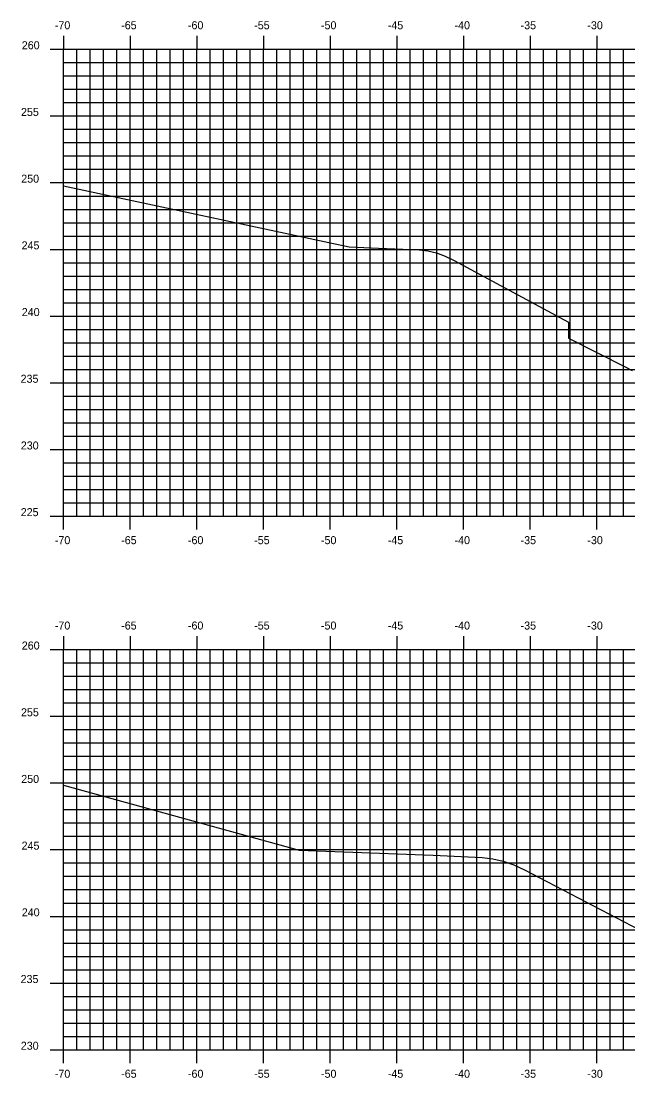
# Model space of a CAD drawing. Extents: x 1170543 to 1177585, y 609599 to 610623.
# Drawn here: x 1173657.9 to 1173703.4, y 610275.7 to 610354.9 of the extents above; entities that cross this region are included whole.
import ezdxf

# ---------------------------------------------------------------- set-up
doc = ezdxf.new("R2010")
doc.units = 0
for name, color, linetype in [('H_V ANNOTATION', 7, 'Continuous'), ('MAJOR', 7, 'Continuous'), ('MINOR', 7, 'Continuous'), ('S_Roadway_Centerline', 7, 'Continuous')]:
    doc.layers.add(name, color=color, linetype=linetype)

msp = doc.modelspace()

# ---------------------------------------------------------------- linework, layer by layer
at = {"layer": 'MAJOR'}
for p, q in [((1173661.063, 610353.803), (1173661.063, 610352.801)), ((1173666.063, 610353.803), (1173666.063, 610352.801)), ((1173671.063, 610353.803), (1173671.063, 610352.801)), ((1173676.063, 610353.803), (1173676.063, 610352.801)), ((1173681.063, 610353.803), (1173681.063, 610352.801)), ((1173686.063, 610353.803), (1173686.063, 610352.801)), ((1173691.063, 610353.803), (1173691.063, 610352.801)), ((1173696.063, 610353.803), (1173696.063, 610352.801)), ((1173701.063, 610353.803), (1173701.063, 610352.801)), ((1173660.061, 610352.801), (1173661.063, 610352.801)), ((1173661.063, 610352.801), (1173801.063, 610352.801)), ((1173661.063, 610317.801), (1173661.063, 610352.801)), ((1173661.063, 610317.801), (1173661.063, 610352.801)), ((1173661.063, 610352.801), (1173801.063, 610352.801)), ((1173666.063, 610317.801), (1173666.063, 610352.801)), ((1173671.063, 610317.801), (1173671.063, 610352.801)), ((1173676.063, 610317.801), (1173676.063, 610352.801)), ((1173681.063, 610317.801), (1173681.063, 610352.801)), ((1173686.063, 610317.801), (1173686.063, 610352.801)), ((1173691.063, 610317.801), (1173691.063, 610352.801)), ((1173696.063, 610317.801), (1173696.063, 610352.801)), ((1173701.063, 610317.801), (1173701.063, 610352.801)), ((1173660.061, 610347.801), (1173661.063, 610347.801)), ((1173661.063, 610347.801), (1173801.063, 610347.801)), ((1173660.061, 610342.801), (1173661.063, 610342.801)), ((1173661.063, 610342.801), (1173801.063, 610342.801)), ((1173660.061, 610337.801), (1173661.063, 610337.801)), ((1173661.063, 610337.801), (1173801.063, 610337.801)), ((1173660.061, 610332.801), (1173661.063, 610332.801)), ((1173661.063, 610332.801), (1173801.063, 610332.801)), ((1173660.061, 610327.801), (1173661.063, 610327.801)), ((1173661.063, 610327.801), (1173801.063, 610327.801)), ((1173660.061, 610322.801), (1173661.063, 610322.801)), ((1173661.063, 610322.801), (1173801.063, 610322.801)), ((1173660.061, 610317.801), (1173661.063, 610317.801)), ((1173661.063, 610317.801), (1173801.063, 610317.801)), ((1173661.063, 610317.801), (1173801.063, 610317.801)), ((1173661.063, 610316.799), (1173661.063, 610317.801)), ((1173666.063, 610316.799), (1173666.063, 610317.801)), ((1173671.063, 610316.799), (1173671.063, 610317.801)), ((1173676.063, 610316.799), (1173676.063, 610317.801)), ((1173681.063, 610316.799), (1173681.063, 610317.801)), ((1173686.063, 610316.799), (1173686.063, 610317.801)), ((1173691.063, 610316.799), (1173691.063, 610317.801)), ((1173696.063, 610316.799), (1173696.063, 610317.801)), ((1173701.063, 610316.799), (1173701.063, 610317.801)), ((1173661.063, 610308.803), (1173661.063, 610307.801)), ((1173666.063, 610308.803), (1173666.063, 610307.801)), ((1173671.063, 610308.803), (1173671.063, 610307.801)), ((1173676.063, 610308.803), (1173676.063, 610307.801)), ((1173681.063, 610308.803), (1173681.063, 610307.801)), ((1173686.063, 610308.803), (1173686.063, 610307.801)), ((1173691.063, 610308.803), (1173691.063, 610307.801)), ((1173696.063, 610308.803), (1173696.063, 610307.801)), ((1173701.063, 610308.803), (1173701.063, 610307.801)), ((1173660.061, 610307.801), (1173661.063, 610307.801)), ((1173661.063, 610307.801), (1173801.063, 610307.801)), ((1173661.063, 610277.801), (1173661.063, 610307.801)), ((1173661.063, 610277.801), (1173661.063, 610307.801)), ((1173661.063, 610307.801), (1173801.063, 610307.801)), ((1173666.063, 610277.801), (1173666.063, 610307.801)), ((1173671.063, 610277.801), (1173671.063, 610307.801)), ((1173676.063, 610277.801), (1173676.063, 610307.801)), ((1173681.063, 610277.801), (1173681.063, 610307.801)), ((1173686.063, 610277.801), (1173686.063, 610307.801)), ((1173691.063, 610277.801), (1173691.063, 610307.801)), ((1173696.063, 610277.801), (1173696.063, 610307.801)), ((1173701.063, 610277.801), (1173701.063, 610307.801)), ((1173660.061, 610302.801), (1173661.063, 610302.801)), ((1173661.063, 610302.801), (1173801.063, 610302.801)), ((1173660.061, 610297.801), (1173661.063, 610297.801)), ((1173661.063, 610297.801), (1173801.063, 610297.801)), ((1173660.061, 610292.801), (1173661.063, 610292.801)), ((1173661.063, 610292.801), (1173801.063, 610292.801)), ((1173660.061, 610287.801), (1173661.063, 610287.801)), ((1173661.063, 610287.801), (1173801.063, 610287.801)), ((1173660.061, 610282.801), (1173661.063, 610282.801)), ((1173661.063, 610282.801), (1173801.063, 610282.801)), ((1173660.061, 610277.801), (1173661.063, 610277.801)), ((1173661.063, 610277.801), (1173801.063, 610277.801)), ((1173661.063, 610277.801), (1173801.063, 610277.801)), ((1173661.063, 610276.799), (1173661.063, 610277.801)), ((1173666.063, 610276.799), (1173666.063, 610277.801)), ((1173671.063, 610276.799), (1173671.063, 610277.801)), ((1173676.063, 610276.799), (1173676.063, 610277.801)), ((1173681.063, 610276.799), (1173681.063, 610277.801)), ((1173686.063, 610276.799), (1173686.063, 610277.801)), ((1173691.063, 610276.799), (1173691.063, 610277.801)), ((1173696.063, 610276.799), (1173696.063, 610277.801)), ((1173701.063, 610276.799), (1173701.063, 610277.801))]:
    msp.add_line(p, q, dxfattribs=at)
at = {"layer": 'MINOR'}
for p, q in [((1173662.063, 610317.801), (1173662.063, 610352.801)), ((1173663.063, 610317.801), (1173663.063, 610352.801)), ((1173664.063, 610317.801), (1173664.063, 610352.801)), ((1173665.063, 610317.801), (1173665.063, 610352.801)), ((1173667.063, 610317.801), (1173667.063, 610352.801)), ((1173668.063, 610317.801), (1173668.063, 610352.801)), ((1173669.063, 610317.801), (1173669.063, 610352.801)), ((1173670.063, 610317.801), (1173670.063, 610352.801)), ((1173672.063, 610317.801), (1173672.063, 610352.801)), ((1173673.063, 610317.801), (1173673.063, 610352.801)), ((1173674.063, 610317.801), (1173674.063, 610352.801)), ((1173675.063, 610317.801), (1173675.063, 610352.801)), ((1173677.063, 610317.801), (1173677.063, 610352.801)), ((1173678.063, 610317.801), (1173678.063, 610352.801)), ((1173679.063, 610317.801), (1173679.063, 610352.801)), ((1173680.063, 610317.801), (1173680.063, 610352.801)), ((1173682.063, 610317.801), (1173682.063, 610352.801)), ((1173683.063, 610317.801), (1173683.063, 610352.801)), ((1173684.063, 610317.801), (1173684.063, 610352.801)), ((1173685.063, 610317.801), (1173685.063, 610352.801)), ((1173687.063, 610317.801), (1173687.063, 610352.801)), ((1173688.063, 610317.801), (1173688.063, 610352.801)), ((1173689.063, 610317.801), (1173689.063, 610352.801)), ((1173690.063, 610317.801), (1173690.063, 610352.801)), ((1173692.063, 610317.801), (1173692.063, 610352.801)), ((1173693.063, 610317.801), (1173693.063, 610352.801)), ((1173694.063, 610317.801), (1173694.063, 610352.801)), ((1173695.063, 610317.801), (1173695.063, 610352.801)), ((1173697.063, 610317.801), (1173697.063, 610352.801)), ((1173698.063, 610317.801), (1173698.063, 610352.801)), ((1173699.063, 610317.801), (1173699.063, 610352.801)), ((1173700.063, 610317.801), (1173700.063, 610352.801)), ((1173702.063, 610317.801), (1173702.063, 610352.801)), ((1173703.063, 610317.801), (1173703.063, 610352.801)), ((1173661.063, 610351.801), (1173801.063, 610351.801)), ((1173661.063, 610351.801), (1173662.065, 610351.801)), ((1173661.063, 610350.801), (1173801.063, 610350.801)), ((1173661.063, 610350.801), (1173662.065, 610350.801)), ((1173661.063, 610349.801), (1173801.063, 610349.801)), ((1173661.063, 610349.801), (1173662.065, 610349.801)), ((1173661.063, 610348.801), (1173801.063, 610348.801)), ((1173661.063, 610348.801), (1173662.065, 610348.801)), ((1173661.063, 610346.801), (1173801.063, 610346.801)), ((1173661.063, 610346.801), (1173662.065, 610346.801)), ((1173661.063, 610345.801), (1173801.063, 610345.801)), ((1173661.063, 610345.801), (1173662.065, 610345.801)), ((1173661.063, 610344.801), (1173801.063, 610344.801)), ((1173661.063, 610344.801), (1173662.065, 610344.801)), ((1173661.063, 610343.801), (1173801.063, 610343.801)), ((1173661.063, 610343.801), (1173662.065, 610343.801)), ((1173661.063, 610341.801), (1173801.063, 610341.801)), ((1173661.063, 610341.801), (1173662.065, 610341.801)), ((1173661.063, 610340.801), (1173801.063, 610340.801)), ((1173661.063, 610340.801), (1173662.065, 610340.801)), ((1173661.063, 610339.801), (1173801.063, 610339.801)), ((1173661.063, 610339.801), (1173662.065, 610339.801)), ((1173661.063, 610338.801), (1173801.063, 610338.801)), ((1173661.063, 610338.801), (1173662.065, 610338.801)), ((1173661.063, 610336.801), (1173801.063, 610336.801)), ((1173661.063, 610336.801), (1173662.065, 610336.801)), ((1173661.063, 610335.801), (1173801.063, 610335.801)), ((1173661.063, 610335.801), (1173662.065, 610335.801)), ((1173661.063, 610334.801), (1173801.063, 610334.801)), ((1173661.063, 610334.801), (1173662.065, 610334.801)), ((1173661.063, 610333.801), (1173801.063, 610333.801)), ((1173661.063, 610333.801), (1173662.065, 610333.801)), ((1173661.063, 610331.801), (1173801.063, 610331.801)), ((1173661.063, 610331.801), (1173662.065, 610331.801)), ((1173661.063, 610330.801), (1173801.063, 610330.801)), ((1173661.063, 610330.801), (1173662.065, 610330.801)), ((1173661.063, 610329.801), (1173801.063, 610329.801)), ((1173661.063, 610329.801), (1173662.065, 610329.801)), ((1173661.063, 610328.801), (1173801.063, 610328.801)), ((1173661.063, 610328.801), (1173662.065, 610328.801)), ((1173661.063, 610326.801), (1173801.063, 610326.801)), ((1173661.063, 610326.801), (1173662.065, 610326.801)), ((1173661.063, 610325.801), (1173801.063, 610325.801)), ((1173661.063, 610325.801), (1173662.065, 610325.801)), ((1173661.063, 610324.801), (1173801.063, 610324.801)), ((1173661.063, 610324.801), (1173662.065, 610324.801)), ((1173661.063, 610323.801), (1173801.063, 610323.801)), ((1173661.063, 610323.801), (1173662.065, 610323.801)), ((1173661.063, 610321.801), (1173801.063, 610321.801)), ((1173661.063, 610321.801), (1173662.065, 610321.801)), ((1173661.063, 610320.801), (1173801.063, 610320.801)), ((1173661.063, 610320.801), (1173662.065, 610320.801)), ((1173661.063, 610319.801), (1173801.063, 610319.801)), ((1173661.063, 610319.801), (1173662.065, 610319.801)), ((1173661.063, 610318.801), (1173801.063, 610318.801)), ((1173661.063, 610318.801), (1173662.065, 610318.801)), ((1173662.063, 610277.801), (1173662.063, 610307.801)), ((1173663.063, 610277.801), (1173663.063, 610307.801)), ((1173664.063, 610277.801), (1173664.063, 610307.801)), ((1173665.063, 610277.801), (1173665.063, 610307.801)), ((1173667.063, 610277.801), (1173667.063, 610307.801)), ((1173668.063, 610277.801), (1173668.063, 610307.801)), ((1173669.063, 610277.801), (1173669.063, 610307.801)), ((1173670.063, 610277.801), (1173670.063, 610307.801)), ((1173672.063, 610277.801), (1173672.063, 610307.801)), ((1173673.063, 610277.801), (1173673.063, 610307.801)), ((1173674.063, 610277.801), (1173674.063, 610307.801)), ((1173675.063, 610277.801), (1173675.063, 610307.801)), ((1173677.063, 610277.801), (1173677.063, 610307.801)), ((1173678.063, 610277.801), (1173678.063, 610307.801)), ((1173679.063, 610277.801), (1173679.063, 610307.801)), ((1173680.063, 610277.801), (1173680.063, 610307.801)), ((1173682.063, 610277.801), (1173682.063, 610307.801)), ((1173683.063, 610277.801), (1173683.063, 610307.801)), ((1173684.063, 610277.801), (1173684.063, 610307.801)), ((1173685.063, 610277.801), (1173685.063, 610307.801)), ((1173687.063, 610277.801), (1173687.063, 610307.801)), ((1173688.063, 610277.801), (1173688.063, 610307.801)), ((1173689.063, 610277.801), (1173689.063, 610307.801)), ((1173690.063, 610277.801), (1173690.063, 610307.801)), ((1173692.063, 610277.801), (1173692.063, 610307.801)), ((1173693.063, 610277.801), (1173693.063, 610307.801)), ((1173694.063, 610277.801), (1173694.063, 610307.801)), ((1173695.063, 610277.801), (1173695.063, 610307.801)), ((1173697.063, 610277.801), (1173697.063, 610307.801)), ((1173698.063, 610277.801), (1173698.063, 610307.801)), ((1173699.063, 610277.801), (1173699.063, 610307.801)), ((1173700.063, 610277.801), (1173700.063, 610307.801)), ((1173702.063, 610277.801), (1173702.063, 610307.801)), ((1173703.063, 610277.801), (1173703.063, 610307.801)), ((1173661.063, 610306.801), (1173801.063, 610306.801)), ((1173661.063, 610306.801), (1173662.065, 610306.801)), ((1173661.063, 610305.801), (1173801.063, 610305.801)), ((1173661.063, 610305.801), (1173662.065, 610305.801)), ((1173661.063, 610304.801), (1173801.063, 610304.801)), ((1173661.063, 610304.801), (1173662.065, 610304.801)), ((1173661.063, 610303.801), (1173801.063, 610303.801)), ((1173661.063, 610303.801), (1173662.065, 610303.801)), ((1173661.063, 610301.801), (1173801.063, 610301.801)), ((1173661.063, 610301.801), (1173662.065, 610301.801)), ((1173661.063, 610300.801), (1173801.063, 610300.801)), ((1173661.063, 610300.801), (1173662.065, 610300.801)), ((1173661.063, 610299.801), (1173801.063, 610299.801)), ((1173661.063, 610299.801), (1173662.065, 610299.801)), ((1173661.063, 610298.801), (1173801.063, 610298.801)), ((1173661.063, 610298.801), (1173662.065, 610298.801)), ((1173661.063, 610296.801), (1173801.063, 610296.801)), ((1173661.063, 610296.801), (1173662.065, 610296.801)), ((1173661.063, 610295.801), (1173801.063, 610295.801)), ((1173661.063, 610295.801), (1173662.065, 610295.801)), ((1173661.063, 610294.801), (1173801.063, 610294.801)), ((1173661.063, 610294.801), (1173662.065, 610294.801)), ((1173661.063, 610293.801), (1173801.063, 610293.801)), ((1173661.063, 610293.801), (1173662.065, 610293.801)), ((1173661.063, 610291.801), (1173801.063, 610291.801)), ((1173661.063, 610291.801), (1173662.065, 610291.801)), ((1173661.063, 610290.801), (1173801.063, 610290.801)), ((1173661.063, 610290.801), (1173662.065, 610290.801)), ((1173661.063, 610289.801), (1173801.063, 610289.801)), ((1173661.063, 610289.801), (1173662.065, 610289.801)), ((1173661.063, 610288.801), (1173801.063, 610288.801)), ((1173661.063, 610288.801), (1173662.065, 610288.801)), ((1173661.063, 610286.801), (1173801.063, 610286.801)), ((1173661.063, 610286.801), (1173662.065, 610286.801)), ((1173661.063, 610285.801), (1173801.063, 610285.801)), ((1173661.063, 610285.801), (1173662.065, 610285.801)), ((1173661.063, 610284.801), (1173801.063, 610284.801)), ((1173661.063, 610284.801), (1173662.065, 610284.801)), ((1173661.063, 610283.801), (1173801.063, 610283.801)), ((1173661.063, 610283.801), (1173662.065, 610283.801)), ((1173661.063, 610281.801), (1173801.063, 610281.801)), ((1173661.063, 610281.801), (1173662.065, 610281.801)), ((1173661.063, 610280.801), (1173801.063, 610280.801)), ((1173661.063, 610280.801), (1173662.065, 610280.801)), ((1173661.063, 610279.801), (1173801.063, 610279.801)), ((1173661.063, 610279.801), (1173662.065, 610279.801)), ((1173661.063, 610278.801), (1173801.063, 610278.801)), ((1173661.063, 610278.801), (1173662.065, 610278.801))]:
    msp.add_line(p, q, dxfattribs=at)
at = {"layer": 'S_Roadway_Centerline'}
for points in [[(1173661.063, 610342.567), (1173682.49, 610337.997), (1173684.686, 610337.895), (1173687.731, 610337.754), (1173688.373, 610337.684), (1173689.024, 610337.533), (1173689.683, 610337.297), (1173690.349, 610336.977), (1173698.93, 610332.331), (1173698.937, 610331.393), (1173698.941, 610331.15), (1173703.247, 610328.97), (1173703.72, 610328.731)], [(1173661.063, 610297.634), (1173678.735, 610292.761), (1173688.786, 610292.393), (1173692.467, 610292.208), (1173693.249, 610292.123), (1173694.039, 610291.943), (1173694.834, 610291.667), (1173695.636, 610291.295), (1173705.997, 610285.882), (1173706.003, 610285.488), (1173707.12, 610284.92), (1173707.674, 610284.64), (1173715.716, 610288.659), (1173715.881, 610288.742), (1173718.473, 610290.037), (1173721.411, 610290.101), (1173721.484, 610290.102), (1173721.866, 610290.087), (1173734.274, 610289.614), (1173734.276, 610289.614), (1173734.282, 610289.613), (1173737.55, 610289.489), (1173737.655, 610289.485), (1173753.638, 610288.874)]]:
    msp.add_lwpolyline(points, dxfattribs=at)

# ---------------------------------------------------------------- texts
at = {"layer": 'H_V ANNOTATION'}
for s, p in [('-70', (1173660.404, 610354.301)), ('-65', (1173665.38, 610354.301)), ('-60', (1173670.388, 610354.301)), ('-55', (1173675.359, 610354.301)), ('-50', (1173680.367, 610354.301)), ('-45', (1173685.38, 610354.301)), ('-40', (1173690.388, 610354.301)), ('-35', (1173695.343, 610354.301)), ('-30', (1173700.351, 610354.301)), ('260', (1173657.925, 610352.801)), ('255', (1173657.866, 610347.801)), ('250', (1173657.882, 610342.801)), ('245', (1173657.909, 610337.801)), ('240', (1173657.925, 610332.801)), ('235', (1173657.834, 610327.801)), ('230', (1173657.85, 610322.801)), ('225', (1173657.845, 610317.801)), ('-70', (1173660.404, 610315.701)), ('-65', (1173665.38, 610315.701)), ('-60', (1173670.388, 610315.701)), ('-55', (1173675.359, 610315.701)), ('-50', (1173680.367, 610315.701)), ('-45', (1173685.38, 610315.701)), ('-40', (1173690.388, 610315.701)), ('-35', (1173695.343, 610315.701)), ('-30', (1173700.351, 610315.701)), ('-70', (1173660.404, 610309.301)), ('-65', (1173665.38, 610309.301)), ('-60', (1173670.388, 610309.301)), ('-55', (1173675.359, 610309.301)), ('-50', (1173680.367, 610309.301)), ('-45', (1173685.38, 610309.301)), ('-40', (1173690.388, 610309.301)), ('-35', (1173695.343, 610309.301)), ('-30', (1173700.351, 610309.301)), ('260', (1173657.925, 610307.801)), ('255', (1173657.866, 610302.801)), ('250', (1173657.882, 610297.801)), ('245', (1173657.909, 610292.801)), ('240', (1173657.925, 610287.801)), ('235', (1173657.834, 610282.801)), ('230', (1173657.85, 610277.801)), ('-70', (1173660.404, 610275.701)), ('-65', (1173665.38, 610275.701)), ('-60', (1173670.388, 610275.701)), ('-55', (1173675.359, 610275.701)), ('-50', (1173680.367, 610275.701)), ('-45', (1173685.38, 610275.701)), ('-40', (1173690.388, 610275.701)), ('-35', (1173695.343, 610275.701)), ('-30', (1173700.351, 610275.701))]:
    msp.add_text(s, height=0.6, dxfattribs=at).set_placement(p)

doc.saveas('drawing.dxf')
